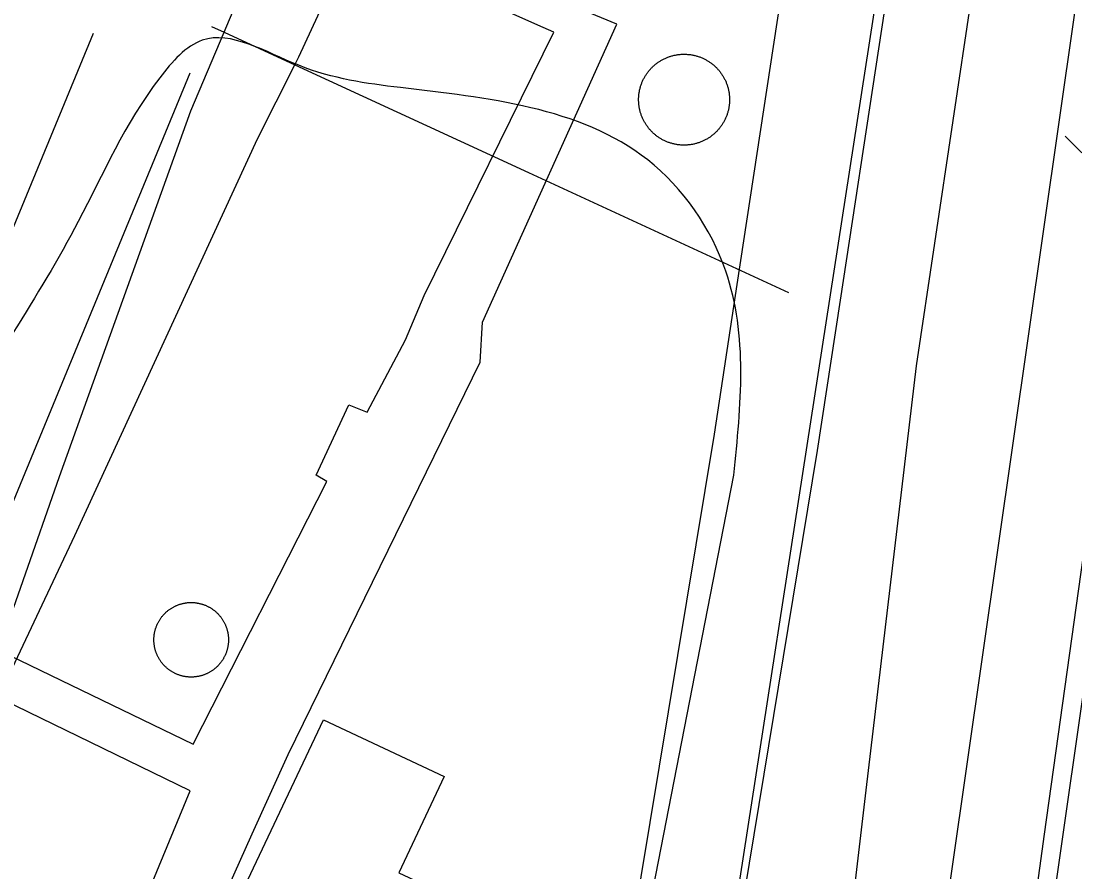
# Model space of a CAD drawing. Extents: x 3683613 to 3738215, y 469626 to 495384.
# Drawn here: x 3700795.9 to 3701098.3, y 478848.1 to 479092.2 of the extents above; entities that cross this region are included whole.
import ezdxf

# ---------------------------------------------------------------- set-up
doc = ezdxf.new("R2010")
doc.units = 0
for name, color, linetype in [('V-BLDG-OTLN', 7, 'Continuous'), ('V-DOMW-TANK', 7, 'Continuous'), ('V-FLOD-BASE', 7, 'Continuous'), ('V-LEVE-TOET', 7, 'Continuous'), ('V-RAIL-TRAK', 7, 'Continuous'), ('V-ROAD-CNTR', 7, 'Continuous'), ('V-RRAP-FSHR', 7, 'Continuous'), ('V-SITE-OTLN', 7, 'Continuous'), ('V-SURV-LINE', 7, 'Continuous'), ('V-UTIL-LINE', 7, 'Continuous')]:
    doc.layers.add(name, color=color, linetype=linetype)

msp = doc.modelspace()

# ---------------------------------------------------------------- linework, layer by layer
at = {"layer": 'V-BLDG-OTLN'}
msp.add_lwpolyline([(3700857.68, 478838.73), (3700882.66, 478891.8), (3700917.31, 478875.49), (3700904.31, 478847.88), (3700920.67, 478840.18), (3700908.68, 478814.72)], close=True, dxfattribs=at)
at = {"layer": 'V-DOMW-TANK'}
for points in [[(3700976.51, 479078.44), (3700976.67, 479078.61), (3700976.82, 479078.77), (3700976.98, 479078.93), (3700977.15, 479079.09), (3700977.31, 479079.25), (3700977.48, 479079.4), (3700977.65, 479079.55), (3700977.83, 479079.7), (3700978, 479079.84), (3700978.18, 479079.98), (3700978.36, 479080.12), (3700978.55, 479080.26), (3700978.73, 479080.39), (3700978.92, 479080.52), (3700979.11, 479080.64), (3700979.3, 479080.76), (3700979.5, 479080.88), (3700979.69, 479081), (3700979.89, 479081.11), (3700980.09, 479081.22), (3700980.29, 479081.32), (3700980.5, 479081.42), (3700980.71, 479081.52), (3700980.91, 479081.61), (3700981.12, 479081.7), (3700981.33, 479081.79), (3700981.54, 479081.87), (3700981.76, 479081.95), (3700981.97, 479082.03), (3700982.19, 479082.1), (3700982.41, 479082.17), (3700982.63, 479082.23), (3700982.85, 479082.29), (3700983.07, 479082.35), (3700983.29, 479082.4), (3700983.51, 479082.45), (3700983.73, 479082.49), (3700983.96, 479082.53), (3700984.18, 479082.57), (3700984.41, 479082.6), (3700984.63, 479082.63), (3700984.86, 479082.66), (3700985.08, 479082.67), (3700985.31, 479082.69), (3700985.54, 479082.71), (3700985.77, 479082.71), (3700986, 479082.72), (3700986.22, 479082.72), (3700986.45, 479082.72), (3700986.68, 479082.71), (3700986.91, 479082.7), (3700987.13, 479082.68), (3700987.36, 479082.67), (3700987.59, 479082.65), (3700987.81, 479082.62), (3700988.04, 479082.59), (3700988.26, 479082.56), (3700988.49, 479082.52), (3700988.71, 479082.47), (3700988.94, 479082.43)], [(3700988.94, 479082.43), (3700989.16, 479082.37), (3700989.38, 479082.32), (3700989.6, 479082.27), (3700989.82, 479082.2), (3700990.04, 479082.14), (3700990.25, 479082.07), (3700990.47, 479081.99), (3700990.68, 479081.92), (3700990.9, 479081.84), (3700991.11, 479081.75), (3700991.32, 479081.67), (3700991.53, 479081.58), (3700991.73, 479081.48), (3700991.94, 479081.38), (3700992.14, 479081.28), (3700992.34, 479081.17), (3700992.54, 479081.07), (3700992.74, 479080.95), (3700992.94, 479080.83), (3700993.13, 479080.72), (3700993.32, 479080.59), (3700993.51, 479080.47), (3700993.7, 479080.34), (3700993.88, 479080.2), (3700994.07, 479080.07), (3700994.25, 479079.93), (3700994.42, 479079.79), (3700994.6, 479079.64), (3700994.77, 479079.49), (3700994.94, 479079.34), (3700995.11, 479079.18), (3700995.27, 479079.03), (3700995.44, 479078.87), (3700995.6, 479078.7), (3700995.75, 479078.54), (3700995.91, 479078.37), (3700996.05, 479078.2), (3700996.2, 479078.03), (3700996.35, 479077.85), (3700996.49, 479077.67), (3700996.63, 479077.49), (3700996.76, 479077.3), (3700996.89, 479077.12), (3700997.02, 479076.93), (3700997.15, 479076.74), (3700997.27, 479076.55), (3700997.39, 479076.35), (3700997.5, 479076.16), (3700997.61, 479075.96), (3700997.72, 479075.76), (3700997.82, 479075.56), (3700997.92, 479075.35), (3700998.02, 479075.15), (3700998.12, 479074.94), (3700998.21, 479074.73), (3700998.29, 479074.52), (3700998.38, 479074.31), (3700998.46, 479074.09), (3700998.53, 479073.88), (3700998.6, 479073.66), (3700998.67, 479073.45), (3700998.73, 479073.23), (3700998.79, 479073.01), (3700998.85, 479072.79), (3700998.9, 479072.57), (3700998.95, 479072.34), (3700999, 479072.12), (3700999.03, 479071.89), (3700999.07, 479071.67), (3700999.1, 479071.44), (3700999.14, 479071.22), (3700999.16, 479070.99), (3700999.18, 479070.77), (3700999.2, 479070.54), (3700999.21, 479070.31), (3700999.22, 479070.08), (3700999.23, 479069.86), (3700999.23, 479069.63), (3700999.22, 479069.4), (3700999.21, 479069.17), (3700999.2, 479068.95), (3700999.19, 479068.72), (3700999.17, 479068.49), (3700999.15, 479068.27), (3700999.12, 479068.04), (3700999.09, 479067.81), (3700999.06, 479067.59), (3700999.02, 479067.36), (3700998.98, 479067.14), (3700998.93, 479066.92), (3700998.88, 479066.7), (3700998.83, 479066.47), (3700998.77, 479066.25), (3700998.71, 479066.03), (3700998.64, 479065.82), (3700998.57, 479065.6), (3700998.5, 479065.38), (3700998.42, 479065.17), (3700998.34, 479064.96), (3700998.26, 479064.74)], [(3700979.23, 479058.63), (3700979.03, 479058.76), (3700978.85, 479058.88), (3700978.66, 479059.01), (3700978.47, 479059.15), (3700978.29, 479059.28), (3700978.11, 479059.42), (3700977.93, 479059.56), (3700977.76, 479059.71), (3700977.58, 479059.86), (3700977.41, 479060.01), (3700977.25, 479060.16), (3700977.08, 479060.32), (3700976.92, 479060.48), (3700976.76, 479060.64), (3700976.6, 479060.81), (3700976.45, 479060.98), (3700976.3, 479061.15), (3700976.15, 479061.33), (3700976.01, 479061.5), (3700975.87, 479061.68), (3700975.73, 479061.86), (3700975.6, 479062.04), (3700975.46, 479062.23), (3700975.33, 479062.41), (3700975.21, 479062.61), (3700975.09, 479062.8), (3700974.97, 479062.99), (3700974.86, 479063.19), (3700974.75, 479063.39), (3700974.64, 479063.59), (3700974.53, 479063.79), (3700974.43, 479063.99), (3700974.33, 479064.2), (3700974.24, 479064.41), (3700974.15, 479064.62), (3700974.06, 479064.83), (3700973.98, 479065.04), (3700973.9, 479065.26), (3700973.83, 479065.47), (3700973.76, 479065.68), (3700973.69, 479065.9), (3700973.62, 479066.12), (3700973.56, 479066.34), (3700973.51, 479066.56), (3700973.46, 479066.78), (3700973.41, 479067.01), (3700973.36, 479067.23), (3700973.32, 479067.45), (3700973.29, 479067.68), (3700973.25, 479067.9), (3700973.22, 479068.13), (3700973.2, 479068.36), (3700973.18, 479068.58), (3700973.16, 479068.81), (3700973.15, 479069.04), (3700973.14, 479069.26), (3700973.13, 479069.49), (3700973.13, 479069.72), (3700973.13, 479069.95), (3700973.14, 479070.17), (3700973.15, 479070.4), (3700973.17, 479070.63), (3700973.18, 479070.86), (3700973.21, 479071.08), (3700973.23, 479071.31), (3700973.26, 479071.53), (3700973.3, 479071.76), (3700973.34, 479071.98), (3700973.38, 479072.21), (3700973.42, 479072.43), (3700973.48, 479072.65), (3700973.53, 479072.87), (3700973.59, 479073.1), (3700973.65, 479073.31), (3700973.71, 479073.53), (3700973.78, 479073.75), (3700973.86, 479073.97), (3700973.93, 479074.18), (3700974.01, 479074.39), (3700974.1, 479074.6), (3700974.19, 479074.81), (3700974.28, 479075.02), (3700974.37, 479075.23), (3700974.47, 479075.43), (3700974.57, 479075.64), (3700974.68, 479075.84), (3700974.79, 479076.04), (3700974.9, 479076.24), (3700975.02, 479076.43), (3700975.14, 479076.62), (3700975.26, 479076.82), (3700975.39, 479077.01), (3700975.52, 479077.2), (3700975.65, 479077.38), (3700975.79, 479077.56), (3700975.93, 479077.74), (3700976.07, 479077.92), (3700976.21, 479078.1), (3700976.36, 479078.27), (3700976.51, 479078.44)], [(3700998.26, 479064.74), (3700998.17, 479064.53), (3700998.08, 479064.33), (3700997.98, 479064.12), (3700997.89, 479063.91), (3700997.78, 479063.71), (3700997.68, 479063.51), (3700997.57, 479063.31), (3700997.46, 479063.11), (3700997.34, 479062.91), (3700997.22, 479062.72), (3700997.1, 479062.53), (3700996.97, 479062.34), (3700996.84, 479062.15), (3700996.71, 479061.97), (3700996.57, 479061.79), (3700996.43, 479061.6), (3700996.29, 479061.43), (3700996.15, 479061.25), (3700996, 479061.08), (3700995.84, 479060.91), (3700995.69, 479060.74), (3700995.53, 479060.58), (3700995.37, 479060.42), (3700995.21, 479060.26), (3700995.04, 479060.1), (3700994.88, 479059.95), (3700994.7, 479059.8), (3700994.53, 479059.65), (3700994.35, 479059.51), (3700994.17, 479059.36), (3700993.99, 479059.23), (3700993.81, 479059.09), (3700993.62, 479058.96), (3700993.44, 479058.83), (3700993.25, 479058.71), (3700993.05, 479058.59), (3700992.86, 479058.47), (3700992.66, 479058.35), (3700992.46, 479058.24), (3700992.26, 479058.13), (3700992.06, 479058.03), (3700991.86, 479057.93), (3700991.65, 479057.83), (3700991.44, 479057.74), (3700991.23, 479057.65), (3700991.02, 479057.56), (3700990.81, 479057.47), (3700990.6, 479057.4), (3700990.38, 479057.32), (3700990.17, 479057.25), (3700989.95, 479057.18), (3700989.73, 479057.12), (3700989.51, 479057.06), (3700989.29, 479057), (3700989.07, 479056.95), (3700988.85, 479056.9), (3700988.62, 479056.86), (3700988.4, 479056.82), (3700988.17, 479056.78), (3700987.95, 479056.75), (3700987.72, 479056.72), (3700987.5, 479056.69), (3700987.27, 479056.67), (3700987.04, 479056.66), (3700986.82, 479056.64), (3700986.59, 479056.63), (3700986.36, 479056.63), (3700986.13, 479056.63), (3700985.91, 479056.63), (3700985.68, 479056.64), (3700985.45, 479056.65), (3700985.22, 479056.66), (3700985, 479056.68), (3700984.77, 479056.7), (3700984.54, 479056.73), (3700984.32, 479056.76), (3700984.09, 479056.79), (3700983.87, 479056.83), (3700983.64, 479056.87), (3700983.42, 479056.92), (3700983.2, 479056.97), (3700982.98, 479057.02), (3700982.76, 479057.08), (3700982.54, 479057.15), (3700982.32, 479057.21), (3700982.1, 479057.28), (3700981.89, 479057.35), (3700981.67, 479057.43), (3700981.46, 479057.51), (3700981.25, 479057.59), (3700981.04, 479057.68), (3700980.83, 479057.78), (3700980.62, 479057.87), (3700980.42, 479057.97), (3700980.21, 479058.07), (3700980.01, 479058.17), (3700979.81, 479058.28), (3700979.62, 479058.4), (3700979.42, 479058.51), (3700979.23, 479058.63)], [(3700837.1, 478922.21), (3700837.23, 478922.34), (3700837.36, 478922.47), (3700837.5, 478922.6), (3700837.64, 478922.72), (3700837.78, 478922.85), (3700837.92, 478922.97), (3700838.07, 478923.09), (3700838.21, 478923.2), (3700838.36, 478923.31), (3700838.51, 478923.42), (3700838.67, 478923.53), (3700838.82, 478923.63), (3700838.98, 478923.74), (3700839.14, 478923.83), (3700839.3, 478923.93), (3700839.46, 478924.03), (3700839.62, 478924.11), (3700839.79, 478924.2), (3700839.95, 478924.29), (3700840.12, 478924.37), (3700840.29, 478924.45), (3700840.46, 478924.52), (3700840.63, 478924.6), (3700840.8, 478924.67), (3700840.98, 478924.73), (3700841.15, 478924.8), (3700841.33, 478924.86), (3700841.51, 478924.92), (3700841.69, 478924.97), (3700841.87, 478925.02), (3700842.05, 478925.07), (3700842.23, 478925.12), (3700842.41, 478925.16), (3700842.59, 478925.2), (3700842.78, 478925.23), (3700842.96, 478925.27), (3700843.14, 478925.3), (3700843.33, 478925.32), (3700843.51, 478925.35), (3700843.7, 478925.37), (3700843.89, 478925.38), (3700844.07, 478925.4), (3700844.26, 478925.41), (3700844.45, 478925.41), (3700844.63, 478925.42), (3700844.82, 478925.42), (3700845, 478925.41), (3700845.2, 478925.41), (3700845.38, 478925.4), (3700845.56, 478925.39), (3700845.75, 478925.37), (3700845.94, 478925.35), (3700846.12, 478925.33), (3700846.31, 478925.3), (3700846.49, 478925.27), (3700846.68, 478925.24), (3700846.86, 478925.2), (3700847.04, 478925.17), (3700847.22, 478925.12), (3700847.4, 478925.08)], [(3700847.4, 478925.08), (3700847.58, 478925.03), (3700847.77, 478924.98), (3700847.94, 478924.93), (3700848.12, 478924.87), (3700848.3, 478924.81), (3700848.47, 478924.75), (3700848.65, 478924.68), (3700848.82, 478924.61), (3700848.99, 478924.54), (3700849.16, 478924.46), (3700849.33, 478924.38), (3700849.5, 478924.3), (3700849.67, 478924.21), (3700849.83, 478924.12), (3700849.99, 478924.04), (3700850.16, 478923.94), (3700850.32, 478923.85), (3700850.48, 478923.75), (3700850.63, 478923.65), (3700850.79, 478923.54), (3700850.94, 478923.43), (3700851.09, 478923.32), (3700851.24, 478923.21), (3700851.39, 478923.1), (3700851.53, 478922.98), (3700851.68, 478922.86), (3700851.82, 478922.74), (3700851.96, 478922.61), (3700852.09, 478922.49), (3700852.23, 478922.36), (3700852.36, 478922.23), (3700852.49, 478922.09), (3700852.62, 478921.95), (3700852.74, 478921.82), (3700852.87, 478921.68), (3700852.98, 478921.53), (3700853.1, 478921.39), (3700853.22, 478921.24), (3700853.33, 478921.09), (3700853.44, 478920.94), (3700853.55, 478920.79), (3700853.65, 478920.63), (3700853.75, 478920.48), (3700853.85, 478920.32), (3700853.95, 478920.16), (3700854.04, 478920), (3700854.13, 478919.83), (3700854.22, 478919.67), (3700854.31, 478919.5), (3700854.39, 478919.33), (3700854.47, 478919.17), (3700854.54, 478918.99), (3700854.62, 478918.82), (3700854.69, 478918.65), (3700854.75, 478918.48), (3700854.82, 478918.3), (3700854.88, 478918.12), (3700854.94, 478917.94), (3700854.99, 478917.77), (3700855.04, 478917.59), (3700855.1, 478917.41), (3700855.14, 478917.23), (3700855.18, 478917.04), (3700855.22, 478916.86), (3700855.25, 478916.68), (3700855.29, 478916.49), (3700855.32, 478916.31), (3700855.35, 478916.13), (3700855.37, 478915.94), (3700855.39, 478915.75), (3700855.4, 478915.57), (3700855.42, 478915.38), (3700855.43, 478915.2), (3700855.43, 478915.01), (3700855.44, 478914.82), (3700855.44, 478914.64), (3700855.43, 478914.45), (3700855.43, 478914.26), (3700855.42, 478914.08), (3700855.4, 478913.89), (3700855.39, 478913.7), (3700855.37, 478913.52), (3700855.35, 478913.33), (3700855.32, 478913.15), (3700855.29, 478912.96), (3700855.26, 478912.78), (3700855.22, 478912.6), (3700855.19, 478912.41), (3700855.14, 478912.23), (3700855.1, 478912.05), (3700855.05, 478911.87), (3700855, 478911.69), (3700854.94, 478911.51), (3700854.89, 478911.33), (3700854.83, 478911.16), (3700854.76, 478910.98), (3700854.7, 478910.8), (3700854.63, 478910.63), (3700854.55, 478910.46), (3700854.48, 478910.29)], [(3700838.68, 478905.89), (3700838.53, 478906), (3700838.38, 478906.11), (3700838.23, 478906.22), (3700838.08, 478906.34), (3700837.94, 478906.45), (3700837.79, 478906.57), (3700837.65, 478906.7), (3700837.52, 478906.82), (3700837.38, 478906.95), (3700837.24, 478907.08), (3700837.11, 478907.21), (3700836.98, 478907.34), (3700836.85, 478907.48), (3700836.73, 478907.62), (3700836.61, 478907.76), (3700836.48, 478907.9), (3700836.37, 478908.05), (3700836.25, 478908.2), (3700836.14, 478908.34), (3700836.03, 478908.49), (3700835.92, 478908.65), (3700835.82, 478908.8), (3700835.72, 478908.96), (3700835.62, 478909.11), (3700835.52, 478909.28), (3700835.43, 478909.44), (3700835.34, 478909.6), (3700835.25, 478909.77), (3700835.17, 478909.93), (3700835.09, 478910.1), (3700835, 478910.27), (3700834.93, 478910.44), (3700834.85, 478910.61), (3700834.79, 478910.78), (3700834.72, 478910.96), (3700834.65, 478911.14), (3700834.59, 478911.31), (3700834.54, 478911.49), (3700834.48, 478911.67), (3700834.43, 478911.85), (3700834.38, 478912.03), (3700834.33, 478912.21), (3700834.29, 478912.39), (3700834.25, 478912.57), (3700834.22, 478912.76), (3700834.19, 478912.94), (3700834.16, 478913.12), (3700834.13, 478913.31), (3700834.11, 478913.49), (3700834.09, 478913.68), (3700834.07, 478913.87), (3700834.06, 478914.05), (3700834.05, 478914.24), (3700834.04, 478914.43), (3700834.04, 478914.61), (3700834.04, 478914.8), (3700834.04, 478914.98), (3700834.04, 478915.17), (3700834.06, 478915.36), (3700834.07, 478915.55), (3700834.08, 478915.73), (3700834.1, 478915.92), (3700834.12, 478916.1), (3700834.15, 478916.29), (3700834.18, 478916.47), (3700834.21, 478916.66), (3700834.25, 478916.84), (3700834.29, 478917.02), (3700834.33, 478917.2), (3700834.37, 478917.39), (3700834.42, 478917.57), (3700834.47, 478917.75), (3700834.53, 478917.92), (3700834.59, 478918.1), (3700834.65, 478918.28), (3700834.71, 478918.45), (3700834.78, 478918.63), (3700834.84, 478918.8), (3700834.92, 478918.97), (3700835, 478919.14), (3700835.07, 478919.31), (3700835.16, 478919.48), (3700835.24, 478919.65), (3700835.33, 478919.81), (3700835.42, 478919.98), (3700835.51, 478920.14), (3700835.61, 478920.3), (3700835.71, 478920.46), (3700835.81, 478920.61), (3700835.91, 478920.77), (3700836.02, 478920.92), (3700836.13, 478921.07), (3700836.24, 478921.22), (3700836.35, 478921.37), (3700836.47, 478921.51), (3700836.59, 478921.66), (3700836.71, 478921.8), (3700836.84, 478921.94), (3700836.97, 478922.08), (3700837.1, 478922.21)], [(3700854.48, 478910.29), (3700854.4, 478910.12), (3700854.32, 478909.96), (3700854.23, 478909.79), (3700854.14, 478909.62), (3700854.05, 478909.46), (3700853.96, 478909.3), (3700853.87, 478909.14), (3700853.77, 478908.98), (3700853.67, 478908.82), (3700853.56, 478908.67), (3700853.45, 478908.51), (3700853.34, 478908.36), (3700853.23, 478908.21), (3700853.12, 478908.07), (3700853, 478907.92), (3700852.88, 478907.78), (3700852.76, 478907.64), (3700852.63, 478907.49), (3700852.51, 478907.36), (3700852.38, 478907.23), (3700852.24, 478907.09), (3700852.11, 478906.96), (3700851.97, 478906.84), (3700851.83, 478906.71), (3700851.69, 478906.59), (3700851.55, 478906.47), (3700851.41, 478906.35), (3700851.26, 478906.23), (3700851.11, 478906.12), (3700850.96, 478906.01), (3700850.81, 478905.9), (3700850.65, 478905.8), (3700850.5, 478905.7), (3700850.34, 478905.6), (3700850.18, 478905.5), (3700850.02, 478905.41), (3700849.85, 478905.32), (3700849.69, 478905.23), (3700849.52, 478905.15), (3700849.35, 478905.06), (3700849.18, 478904.98), (3700849.01, 478904.91), (3700848.84, 478904.84), (3700848.67, 478904.76), (3700848.49, 478904.7), (3700848.32, 478904.63), (3700848.14, 478904.57), (3700847.97, 478904.52), (3700847.79, 478904.46), (3700847.61, 478904.41), (3700847.43, 478904.36), (3700847.25, 478904.32), (3700847.06, 478904.27), (3700846.88, 478904.23), (3700846.7, 478904.2), (3700846.51, 478904.17), (3700846.33, 478904.14), (3700846.15, 478904.11), (3700845.96, 478904.09), (3700845.77, 478904.07), (3700845.59, 478904.05), (3700845.4, 478904.04), (3700845.21, 478904.03), (3700845.03, 478904.02), (3700844.84, 478904.02), (3700844.65, 478904.02), (3700844.47, 478904.02), (3700844.28, 478904.03), (3700844.1, 478904.04), (3700843.91, 478904.05), (3700843.72, 478904.07), (3700843.54, 478904.08), (3700843.35, 478904.11), (3700843.17, 478904.13), (3700842.98, 478904.16), (3700842.8, 478904.19), (3700842.61, 478904.23), (3700842.43, 478904.27), (3700842.25, 478904.31), (3700842.07, 478904.35), (3700841.89, 478904.4), (3700841.71, 478904.45), (3700841.53, 478904.51), (3700841.35, 478904.57), (3700841.17, 478904.63), (3700841, 478904.69), (3700840.82, 478904.76), (3700840.65, 478904.83), (3700840.48, 478904.9), (3700840.31, 478904.97), (3700840.14, 478905.05), (3700839.97, 478905.14), (3700839.81, 478905.22), (3700839.64, 478905.31), (3700839.48, 478905.4), (3700839.31, 478905.49), (3700839.16, 478905.59), (3700839, 478905.69), (3700838.84, 478905.79), (3700838.68, 478905.89)]]:
    msp.add_lwpolyline(points, dxfattribs=at)
at = {"layer": 'V-FLOD-BASE'}
msp.add_lwpolyline([(3701052.07, 478650.63), (3701065.75, 478702.29), (3701072.46, 478726.57), (3701075.71, 478757.83), (3701089.58, 478858.99), (3701102.71, 478952.55), (3701115.86, 479043.86), (3701130.62, 479141.94), (3701140.73, 479208.17), (3701154.02, 479310.46), (3701169.66, 479405.73), (3701180.25, 479477.88), (3701194.47, 479573.71)], dxfattribs=at)
at = {"layer": 'V-LEVE-TOET'}
msp.add_lwpolyline([(3700877.48, 478335.89), (3700904.71, 478404.88), (3700937.98, 478485.76), (3700969.34, 478582.66), (3700989.95, 478641.43), (3701008.87, 478701.31), (3701017.18, 478732.08), (3701027.54, 478778.91), (3701038.43, 478871.6), (3701052.88, 478993.3), (3701068.66, 479098.99), (3701082.23, 479201.28), (3701098.04, 479305.56), (3701110.17, 479389.26), (3701121.29, 479485.04), (3701137.74, 479604.24)], dxfattribs=at)
at = {"layer": 'V-RAIL-TRAK'}
for points in [[(3700767.63, 478852.07), (3700785.98, 478901.86), (3700806.95, 478961.61), (3700844.68, 479066.45), (3700854.2, 479089.01), (3700867.91, 479121.54), (3700978.82, 479357.56)], [(3700396.54, 478003.92), (3700416.58, 478071.64), (3700426.07, 478103.7), (3700460.6, 478201.06), (3700470.75, 478224.6), (3700479.16, 478241.33), (3700511.27, 478305.24), (3700587.88, 478469.51), (3700596.55, 478487.7), (3700597.52, 478489.73), (3700657.84, 478614.96), (3700718.62, 478746.53), (3700767.63, 478852.07), (3700811.3, 478944.6), (3700863.78, 479058.43), (3700874.44, 479079.69), (3700875.59, 479081.99), (3700922.18, 479182.54), (3700998.51, 479346.53)]]:
    msp.add_lwpolyline(points, dxfattribs=at)
at = {"layer": 'V-ROAD-CNTR'}
for points in [[(3701023.41, 479161.47), (3701001.32, 479016.64), (3700994.77, 478973.71), (3700971.13, 478830.51), (3700965.24, 478801.15), (3700959.55, 478771.41), (3700954.14, 478741.63), (3700948.99, 478711.76), (3700947.16, 478700.26), (3700945.18, 478689.02), (3700942.99, 478677.82), (3700940.61, 478666.67), (3700938.03, 478655.55), (3700935.25, 478644.48), (3700932.28, 478633.47), (3700929.11, 478622.51), (3700925.74, 478611.61), (3700922.17, 478600.71), (3700886.4, 478495.13), (3700852.13, 478386.17)], [(3701052.99, 479156.43), (3701030.97, 479012.11), (3701024.4, 478969), (3701000.64, 478825.12), (3700994.68, 478795.38), (3700989.04, 478765.91), (3700983.68, 478736.39), (3700978.59, 478706.86), (3700976.75, 478695.3), (3700974.67, 478683.54), (3700972.39, 478671.82), (3700969.89, 478660.14), (3700967.19, 478648.51), (3700964.28, 478636.92), (3700961.17, 478625.39), (3700957.85, 478613.92), (3700954.33, 478602.51), (3700950.63, 478591.22), (3700914.92, 478485.82), (3700876.17, 478362.6)], [(3700850.53, 479090.7), (3700854.2, 479089.01), (3700874.44, 479079.69), (3700941.49, 479048.82), (3701016.15, 479014.38)], [(3700747.71, 478921.79), (3700816.69, 479088.79)], [(3700592.3, 478506.11), (3700718.69, 478774.62), (3700769.76, 478896.58), (3700844.41, 479077.34)], [(3700669.4, 477637.47), (3700669.4, 477637.47), (3700795.8, 478166.23), (3700923.17, 478583.64), (3700923.88, 478583.41), (3700944.6, 478675.51), (3701000.46, 478961.97)]]:
    msp.add_lwpolyline(points, dxfattribs=at)
msp.add_spline([(3701000.46, 478961.97), (3700998.15, 479020.49), (3700975.74, 479052.4), (3700904.77, 479073.13), (3700875.58, 479079.54), (3700847.93, 479086.74), (3700835.72, 479075.96), (3700812.34, 479034.7), (3700774.17, 478970.89), (3700724.84, 478860.21), (3700480.15, 478308.89)], degree=3, dxfattribs=at)
at = {"layer": 'V-RRAP-FSHR'}
msp.add_line((3701130.19, 479024.77), (3701095.52, 479059.16), dxfattribs=at)
at = {"layer": 'V-SITE-OTLN'}
msp.add_lwpolyline([(3699629.12, 478082.18), (3700005.69, 478964.54), (3700245.51, 479525.4), (3700279.84, 479585.27), (3700459.86, 479968.44), (3700792.74, 479813.43), (3700802.4, 479808.84), (3701086.25, 479674.11), (3701043.07, 479360.24), (3701079.71, 479347.21), (3700987.53, 478751.81), (3700961.1, 478604.27), (3700846.8, 478255.72), (3700738.94, 477827.57), (3700674.88, 477562.05), (3700656.56, 477517.24), (3700623.66, 477450.64), (3700439.66, 477166)], dxfattribs=at)
at = {"layer": 'V-SURV-LINE'}
for points in [[(3701045.44, 478725.54), (3701291.8, 480444.67)], [(3701321.5, 480440.44), (3701075.14, 478721.3)]]:
    msp.add_lwpolyline(points, dxfattribs=at)
at = {"layer": 'V-UTIL-LINE'}
for points in [[(3700731.09, 478939.96), (3700845.35, 478884.82), (3700883.68, 478960.09), (3700880.63, 478961.98), (3700889.99, 478982.17), (3700895.24, 478980.04), (3700906.24, 479000.8), (3700911.57, 479013.52), (3700948.8, 479089.05), (3700945.76, 479090.39), (3700903.73, 479109.08), (3700900.8, 479101.9), (3700884.74, 479110.76), (3700886.87, 479116.29), (3700820.19, 479148.41), (3700817.51, 479143.15), (3700799.25, 479152.53), (3700801.37, 479158.06), (3700754.06, 479181.36)], [(3700782.62, 478757.96), (3700806.8, 478747.89), (3700832.21, 478790.31), (3700904.8, 478756), (3700909.32, 478766.17), (3700835.91, 478800.2), (3700862.2, 478859.02), (3700872.56, 478881.84), (3700927.66, 478994.34), (3700928.33, 479005.82), (3700966.84, 479091.32), (3700952.01, 479097.41)], [(3700509.99, 478902.72), (3700519.97, 478896.52), (3700524.1, 478896.3), (3700627.03, 478845.14), (3700629.46, 478848.74), (3700684.2, 478824.99), (3700681.8, 478819.18), (3700630.37, 478715.42), (3700647.25, 478707.39), (3700651.01, 478714.04), (3700727.05, 478680.67), (3700778.1, 478792.12), (3700806.85, 478780.4), (3700844.42, 478871.34), (3700726.56, 478928.63), (3700717.42, 478933.74), (3700562.58, 479002.1)]]:
    msp.add_lwpolyline(points, dxfattribs=at)

doc.saveas('drawing.dxf')
